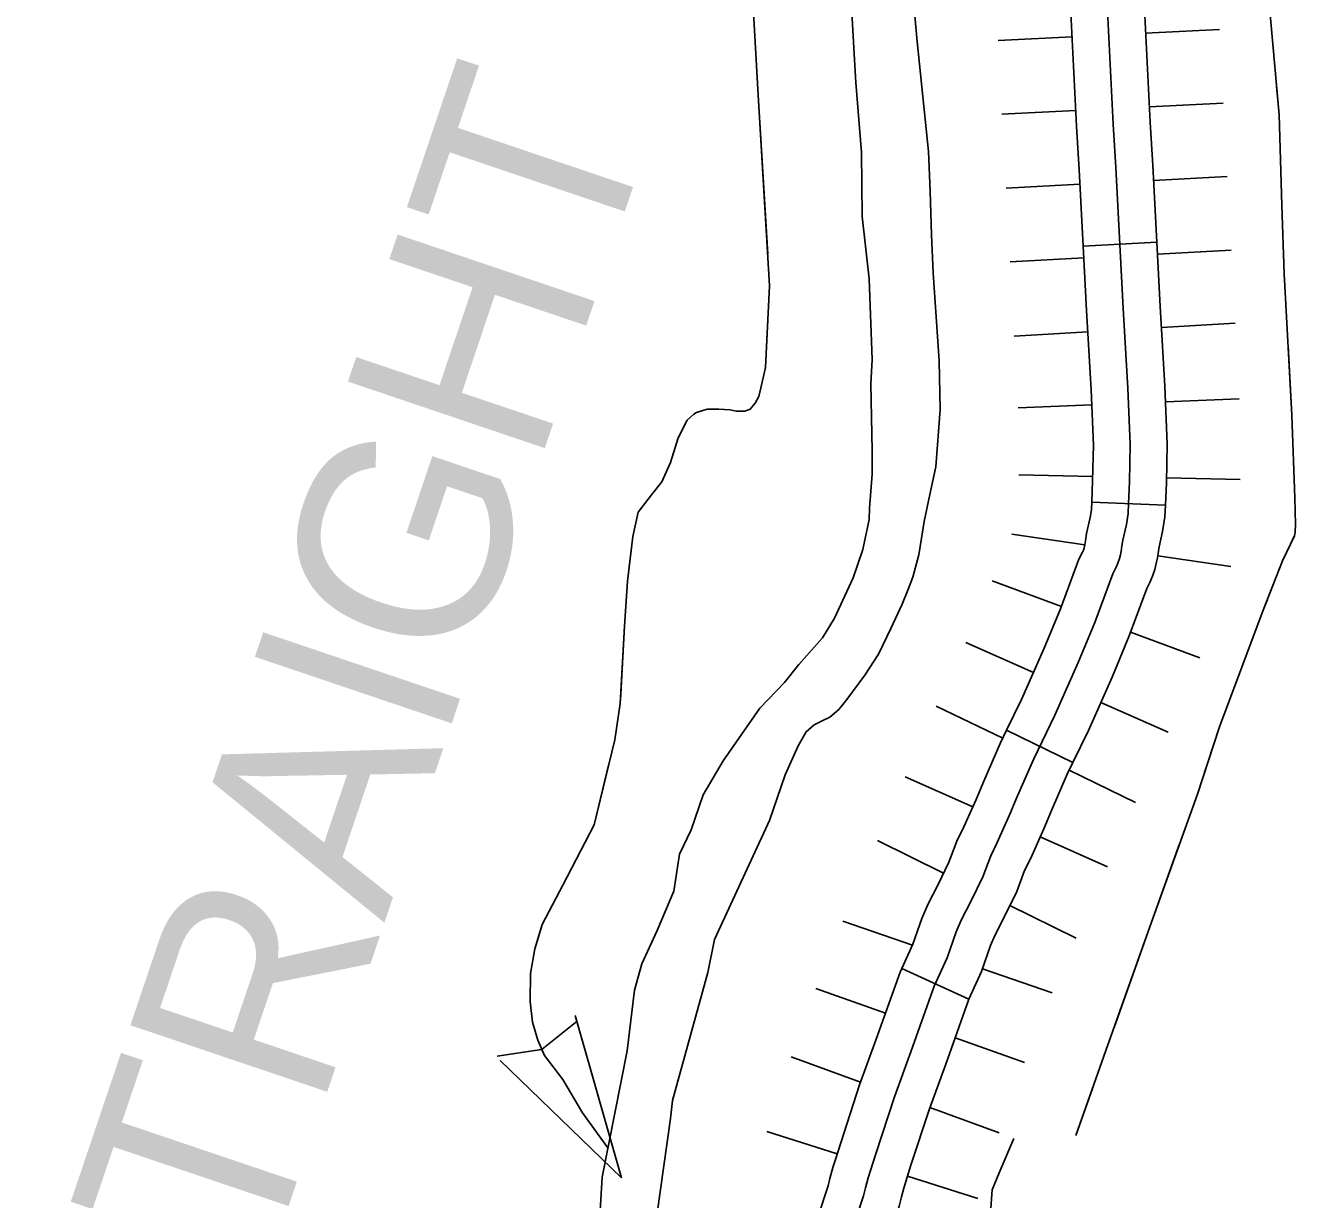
# Model space of a CAD drawing. Extents: x 1720274 to 1751788, y 372074 to 391887.
# Drawn here: x 1733827 to 1734235, y 379777.5 to 380154.5 of the extents above; entities that cross this region are included whole.
import ezdxf

# ---------------------------------------------------------------- set-up
doc = ezdxf.new("R2010")
doc.units = 0
for name, color, linetype in [('Level 29', 7, 'Continuous'), ('Level 32', 7, 'Continuous'), ('Level 35', 7, 'Continuous'), ('Level 43', 7, 'Continuous')]:
    doc.layers.add(name, color=color, linetype=linetype)

msp = doc.modelspace()

# ---------------------------------------------------------------- linework, layer by layer
at = {"layer": 'Level 29'}
for p, q in [((1734163.17, 380150.89), (1734139.5, 380149.72)), ((1734210.52, 380153.23), (1734186.84, 380152.06)), ((1734164.34, 380127.22), (1734140.67, 380126.05)), ((1734211.68, 380129.56), (1734188.01, 380128.39)), ((1734213.04, 380106), (1734189.38, 380104.76)), ((1734213.04, 380106), (1734189.38, 380104.76)), ((1734165.71, 380103.53), (1734142.04, 380102.29)), ((1734165.71, 380103.53), (1734142.04, 380102.29)), ((1734214.28, 380082.33), (1734190.61, 380081.1)), ((1734166.95, 380079.86), (1734143.28, 380078.62)), ((1734215.55, 380058.89), (1734191.89, 380057.5)), ((1734168.23, 380056.12), (1734144.57, 380054.74)), ((1734169.52, 380032.66), (1734145.84, 380031.68)), ((1734169.52, 380032.66), (1734145.84, 380031.68)), ((1734216.88, 380034.61), (1734193.2, 380033.64)), ((1734216.88, 380034.61), (1734193.2, 380033.64)), ((1734169.84, 380009.71), (1734146.14, 380010.21)), ((1734217.23, 380008.72), (1734193.53, 380009.21)), ((1734167.3, 379987.72), (1734143.86, 379991.19)), ((1734214.19, 379980.78), (1734190.74, 379984.25)), ((1734159.76, 379967.9), (1734137.54, 379976.16)), ((1734159.76, 379967.9), (1734137.54, 379976.16)), ((1734204.19, 379951.39), (1734181.98, 379959.65)), ((1734204.19, 379951.39), (1734181.98, 379959.65)), ((1734150.79, 379946.76), (1734129.13, 379956.38)), ((1734140.92, 379925.65), (1734119.59, 379935.97)), ((1734194.11, 379927.53), (1734172.45, 379937.15)), ((1734183.59, 379905), (1734162.25, 379915.32)), ((1734131.28, 379903.58), (1734109.63, 379913.21)), ((1734131.28, 379903.58), (1734109.63, 379913.21)), ((1734174.59, 379884.32), (1734152.94, 379893.95)), ((1734174.59, 379884.32), (1734152.94, 379893.95)), ((1734121.95, 379882.32), (1734100.68, 379892.77)), ((1734164.49, 379861.41), (1734143.22, 379871.86)), ((1734112, 379859.21), (1734089.58, 379866.9)), ((1734156.84, 379843.84), (1734134.42, 379851.52)), ((1734103.28, 379837.34), (1734080.94, 379845.26)), ((1734103.28, 379837.34), (1734080.94, 379845.26)), ((1734147.95, 379821.49), (1734125.61, 379829.41)), ((1734147.95, 379821.49), (1734125.61, 379829.41)), ((1734095.25, 379815.16), (1734073, 379823.31)), ((1734139.76, 379798.87), (1734117.51, 379807.02)), ((1734087.76, 379792.13), (1734065.17, 379799.3)), ((1734132.94, 379777.8), (1734110.35, 379784.97))]:
    msp.add_line(p, q, dxfattribs=at)
for points in [[(1734176.42, 380122.84), (1734174.31, 380165.73)], [(1734089.04, 379756.82), (1734096.26, 379778.64), (1734096.88, 379781.26), (1734097.76, 379784.44), (1734098.5, 379786.81), (1734100.19, 379792.11), (1734106.16, 379810.5), (1734111.46, 379824.96), (1734118.93, 379846.03), (1734123.11, 379855.07), (1734125.97, 379863.43), (1734127.72, 379867.36), (1734130.77, 379873.4), (1734134.57, 379881.13), (1734137.06, 379887.87), (1734139.18, 379892.17), (1734143.23, 379901.27), (1734145.72, 379907.13), (1734150.89, 379919.04), (1734157.68, 379933.06), (1734165.15, 379949.9), (1734170.51, 379962.8), (1734176.3, 379978.39), (1734177.36, 379980.51), (1734177.92, 379981.88), (1734178.42, 379983.31), (1734178.73, 379984.5), (1734178.98, 379985.68), (1734179.23, 379987.36), (1734179.48, 379989.23), (1734180.66, 379994.28), (1734181.22, 379997.84), (1734181.34, 380000.96), (1734181.66, 380008), (1734181.9, 380019.91), (1734181.16, 380038.05), (1734179.66, 380063.61), (1734177.3, 380108.87), (1734176.42, 380122.84)]]:
    msp.add_lwpolyline(points, dxfattribs=at)
at = {"layer": 'Level 32'}
for p, q in [((1734190.42, 380084.88), (1734166.75, 380083.65)), ((1734193.18, 380000.46), (1734169.5, 380001.41)), ((1734163.49, 379917.88), (1734142.16, 379928.21)), ((1734130.02, 379841.78), (1734108.51, 379851.72))]:
    msp.add_line(p, q, dxfattribs=at)
for points in [[(1734166.75, 380083.65), (1734165.46, 380108.19), (1734164.59, 380122.17), (1734162.47, 380165.09), (1734162.37, 380166.89)], [(1734190.42, 380084.88), (1734189.13, 380109.55), (1734188.26, 380123.5), (1734186.14, 380166.36), (1734186.03, 380168.25)], [(1734176.42, 380122.84), (1734174.31, 380165.73)], [(1734089.04, 379756.82), (1734096.26, 379778.64), (1734096.88, 379781.26), (1734097.76, 379784.44), (1734098.5, 379786.81), (1734100.19, 379792.11), (1734106.16, 379810.5), (1734111.46, 379824.96), (1734118.93, 379846.03), (1734123.11, 379855.07), (1734125.97, 379863.43), (1734127.72, 379867.36), (1734130.77, 379873.4), (1734134.57, 379881.13), (1734137.06, 379887.87), (1734139.18, 379892.17), (1734143.23, 379901.27), (1734145.72, 379907.13), (1734150.89, 379919.04), (1734157.68, 379933.06), (1734165.15, 379949.9), (1734170.51, 379962.8), (1734176.3, 379978.39), (1734177.36, 379980.51), (1734177.92, 379981.88), (1734178.42, 379983.31), (1734178.73, 379984.5), (1734178.98, 379985.68), (1734179.23, 379987.36), (1734179.48, 379989.23), (1734180.66, 379994.28), (1734181.22, 379997.84), (1734181.34, 380000.96), (1734181.66, 380008), (1734181.9, 380019.91), (1734181.16, 380038.05), (1734179.66, 380063.61), (1734177.3, 380108.87), (1734176.42, 380122.84)], [(1734169.5, 380001.45), (1734169.51, 380001.47), (1734169.81, 380008.39), (1734170.05, 380019.79), (1734169.32, 380037.46), (1734167.83, 380062.95), (1734166.75, 380083.65)], [(1734193.18, 380000.42), (1734193.18, 380000.44), (1734193.5, 380007.61), (1734193.76, 380020.03), (1734192.99, 380038.64), (1734191.49, 380064.27), (1734190.42, 380084.88)], [(1734142.16, 379928.21), (1734146.92, 379938.05), (1734154.26, 379954.57), (1734159.48, 379967.14), (1734165.41, 379983.11), (1734166.56, 379985.4), (1734166.83, 379986.07), (1734167.07, 379986.77), (1734167.19, 379987.22), (1734167.31, 379987.77), (1734167.49, 379989.01), (1734167.81, 379991.37), (1734169.02, 379996.56), (1734169.41, 379999), (1734169.5, 380001.41)], [(1734163.49, 379917.88), (1734168.43, 379928.08), (1734176.04, 379945.22), (1734181.54, 379958.46), (1734187.18, 379973.66), (1734188.16, 379975.61), (1734189.01, 379977.69), (1734189.76, 379979.86), (1734190.26, 379981.77), (1734190.65, 379983.59), (1734190.96, 379985.71), (1734191.14, 379987.1), (1734192.3, 379992.01), (1734193.03, 379996.67), (1734193.18, 380000.46)], [(1734108.51, 379851.72), (1734112.09, 379859.49), (1734114.93, 379867.76), (1734117, 379872.43), (1734120.16, 379878.69), (1734123.66, 379885.81), (1734126.16, 379892.55), (1734128.44, 379897.19), (1734132.36, 379906), (1734134.83, 379911.81), (1734140.11, 379923.98), (1734142.16, 379928.21)], [(1734130.02, 379841.78), (1734134.12, 379850.66), (1734137.01, 379859.09), (1734138.43, 379862.28), (1734141.38, 379868.12), (1734145.47, 379876.45), (1734147.96, 379883.18), (1734149.91, 379887.14), (1734154.09, 379896.54), (1734156.6, 379902.45), (1734161.66, 379914.09), (1734163.49, 379917.88)], [(1734081.4, 379771.45), (1734084.85, 379781.88), (1734085.4, 379784.2), (1734086.39, 379787.79), (1734087.21, 379790.38), (1734088.9, 379795.73), (1734094.96, 379814.37), (1734100.31, 379828.98), (1734107.95, 379850.51), (1734108.51, 379851.72)], [(1734103.89, 379764), (1734107.67, 379775.4), (1734108.37, 379778.32), (1734109.12, 379781.09), (1734109.8, 379783.23), (1734111.47, 379788.48), (1734117.37, 379806.63), (1734122.61, 379820.94), (1734129.92, 379841.56), (1734130.02, 379841.78)]]:
    msp.add_lwpolyline(points, dxfattribs=at)
at = {"layer": 'Level 35'}
for points in [[(1734098.56, 380039.43), (1734098.97, 380047.27), (1734098.01, 380073.14), (1734095.81, 380093.22), (1734095.53, 380113.72), (1734093.75, 380136.15), (1734093.2, 380145.36), (1734091.96, 380168.2)], [(1734112.3, 380162.28), (1734113.4, 380149.35), (1734117.11, 380114), (1734117.66, 380101.34), (1734118.07, 380087.31), (1734118.62, 380075.06), (1734120.55, 380046.86), (1734120.82, 380031.18), (1734119.45, 380012.74), (1734117.52, 380003.94), (1734115.74, 379995.27), (1734113.95, 379984.54), (1734112.03, 379977.39), (1734110.65, 379973.67), (1734108.59, 379968.72), (1734105.02, 379960.88), (1734101.03, 379952.63), (1734096.63, 379945.88), (1734090.86, 379938.04), (1734088.25, 379934.88), (1734085.36, 379932.4), (1734082.89, 379931.16), (1734080.41, 379929.93), (1734077.8, 379927.72), (1734075.19, 379923.18), (1734071.07, 379913.83), (1734065.98, 379899.25), (1734048.39, 379861), (1734046.19, 379850.41), (1734034.92, 379809.28), (1734034.23, 379803.5), (1734029.97, 379773.09)], [(1734011.55, 379772.13), (1734012.24, 379784.65), (1734020.35, 379825.23), (1734022.69, 379844.77), (1734025.02, 379853.16), (1734029.97, 379863.89), (1734035.33, 379876.55), (1734037.12, 379888.38), (1734040.83, 379896.22), (1734044.68, 379907.5), (1734051.14, 379918.37), (1734062.96, 379935.29), (1734070.79, 379943.55), (1734075.47, 379949.32), (1734083.03, 379957.85), (1734086.87, 379964.18), (1734092.92, 379977.11), (1734095.95, 379986.19), (1734098.01, 379995.82), (1734098.14, 379999.54), (1734098.97, 380010.41), (1734098.97, 380017.97), (1734098.56, 380039.43)], [(1734139.18, 379762.15), (1734138.22, 379768.1), (1734137.09, 379774.69), (1734137.58, 379780.64), (1734139.82, 379786.11), (1734144.48, 379797.04)]]:
    msp.add_lwpolyline(points, dxfattribs=at)
at = {"layer": 'Level 43'}
for p, q in [((1734018.52, 379784.44), (1734003.62, 379836.58)), ((1734004.26, 379834.8), (1733993.01, 379825.77)), ((1733978.56, 379823.5), (1733992.83, 379825.69)), ((1734018.52, 379784.44), (1733979.55, 379822.15))]:
    msp.add_line(p, q, dxfattribs=at)
for points in [[(1733979.79, 380561.72), (1733980.18, 380545.58), (1733984.26, 380516.41), (1733983.67, 380510.77), (1733981.15, 380496.19), (1733978.82, 380481.99), (1733978.62, 380474.99), (1733980.76, 380469.55), (1733986.78, 380456.71), (1733996.11, 380438.82), (1734009.71, 380417.63), (1734027, 380393.13), (1734038.26, 380376.4), (1734042.54, 380369.02), (1734044.87, 380363.96), (1734045.45, 380360.46), (1734047.01, 380349.18), (1734048.17, 380319.82), (1734050.12, 380290.26), (1734054, 380253.51), (1734057.11, 380225.12), (1734062.35, 380132.17)], [(1734226.24, 380164.19), (1734229.74, 380125.87), (1734230.62, 380096.82), (1734231.37, 380074.79), (1734233.74, 380029.33), (1734234.75, 380002.79), (1734235, 379994.27), (1734234.87, 379991.77), (1734234.62, 379990.64), (1734230.74, 379982.63), (1734224.61, 379966.73), (1734210.6, 379929.29), (1734203.47, 379907.62), (1734188.21, 379865.05), (1734174.07, 379825.36), (1734164.39, 379798.04)], [(1734061.72, 380143.5), (1734062.35, 380132.17), (1734065.44, 380081.04)], [(1734228.9, 380135.07), (1734229.74, 380125.87), (1734230.62, 380096.82), (1734231.37, 380074.79), (1734231.48, 380072.57)], [(1734062.35, 380132.17), (1734066.05, 380070.92), (1734064.69, 380044.67), (1734063.71, 380040), (1734062.55, 380035.34), (1734061.38, 380033.2), (1734059.83, 380031.25), (1734058.08, 380030.67), (1734057.5, 380030.67), (1734055.36, 380030.67), (1734053.42, 380031.06), (1734049.73, 380031.25), (1734046.03, 380031.25), (1734042.54, 380030.28), (1734041.76, 380029.7), (1734039.62, 380027.75), (1734036.71, 380022.11), (1734034.18, 380014.14), (1734031.46, 380007.92), (1734028.16, 380003.84), (1734023.89, 379998.2), (1734022.14, 379990.42), (1734020.39, 379976.03), (1734019.42, 379961.64), (1734018.06, 379936.75), (1734016.31, 379925.08), (1734009.71, 379897.86), (1733999.6, 379878.41), (1733993, 379865.78), (1733990.67, 379858), (1733989.31, 379850.03), (1733989.11, 379841.08), (1733989.89, 379834.47), (1733991.64, 379828.64), (1733993.77, 379823.77), (1733999.6, 379816), (1734006.01, 379805.3), (1734014.1, 379794.04)], [(1734065.49, 380060.22), (1734064.69, 380044.67), (1734063.71, 380040), (1734062.55, 380035.34), (1734061.38, 380033.2), (1734059.83, 380031.25), (1734058.08, 380030.67), (1734057.5, 380030.67), (1734055.36, 380030.67), (1734053.42, 380031.06), (1734049.73, 380031.25), (1734046.03, 380031.25), (1734042.54, 380030.28), (1734041.76, 380029.7), (1734039.62, 380027.75), (1734036.71, 380022.11), (1734035.28, 380017.61)], [(1734232.57, 380051.74), (1734233.74, 380029.33), (1734234.75, 380002.79), (1734235, 379994.27), (1734234.87, 379991.77), (1734234.62, 379990.64), (1734234.02, 379989.4)], [(1734025.03, 379999.71), (1734023.89, 379998.2), (1734022.14, 379990.42), (1734020.39, 379976.03), (1734019.42, 379961.64), (1734018.12, 379937.89)], [(1734225.95, 379970.19), (1734224.61, 379966.73), (1734210.6, 379929.29), (1734204.7, 379911.35)], [(1734014.44, 379917.39), (1734009.71, 379897.86), (1733999.6, 379878.41), (1733993, 379865.78), (1733991.19, 379859.75)], [(1734197.75, 379891.68), (1734188.21, 379865.05), (1734176.71, 379832.76)], [(1733989.35, 379839.1), (1733989.89, 379834.47), (1733991.64, 379828.64), (1733993.77, 379823.77), (1733999.6, 379816), (1734006.01, 379805.3), (1734014.1, 379794.04)], [(1734169.73, 379813.11), (1734164.39, 379798.04)]]:
    msp.add_lwpolyline(points, dxfattribs=at)

# ---------------------------------------------------------------- texts
at = {"layer": 'Level 35'}
msp.add_text('STRAIGHT', height=66.739, rotation=71.3237, dxfattribs=at).set_placement((1733885.12, 379697.11))

doc.saveas('drawing.dxf')
